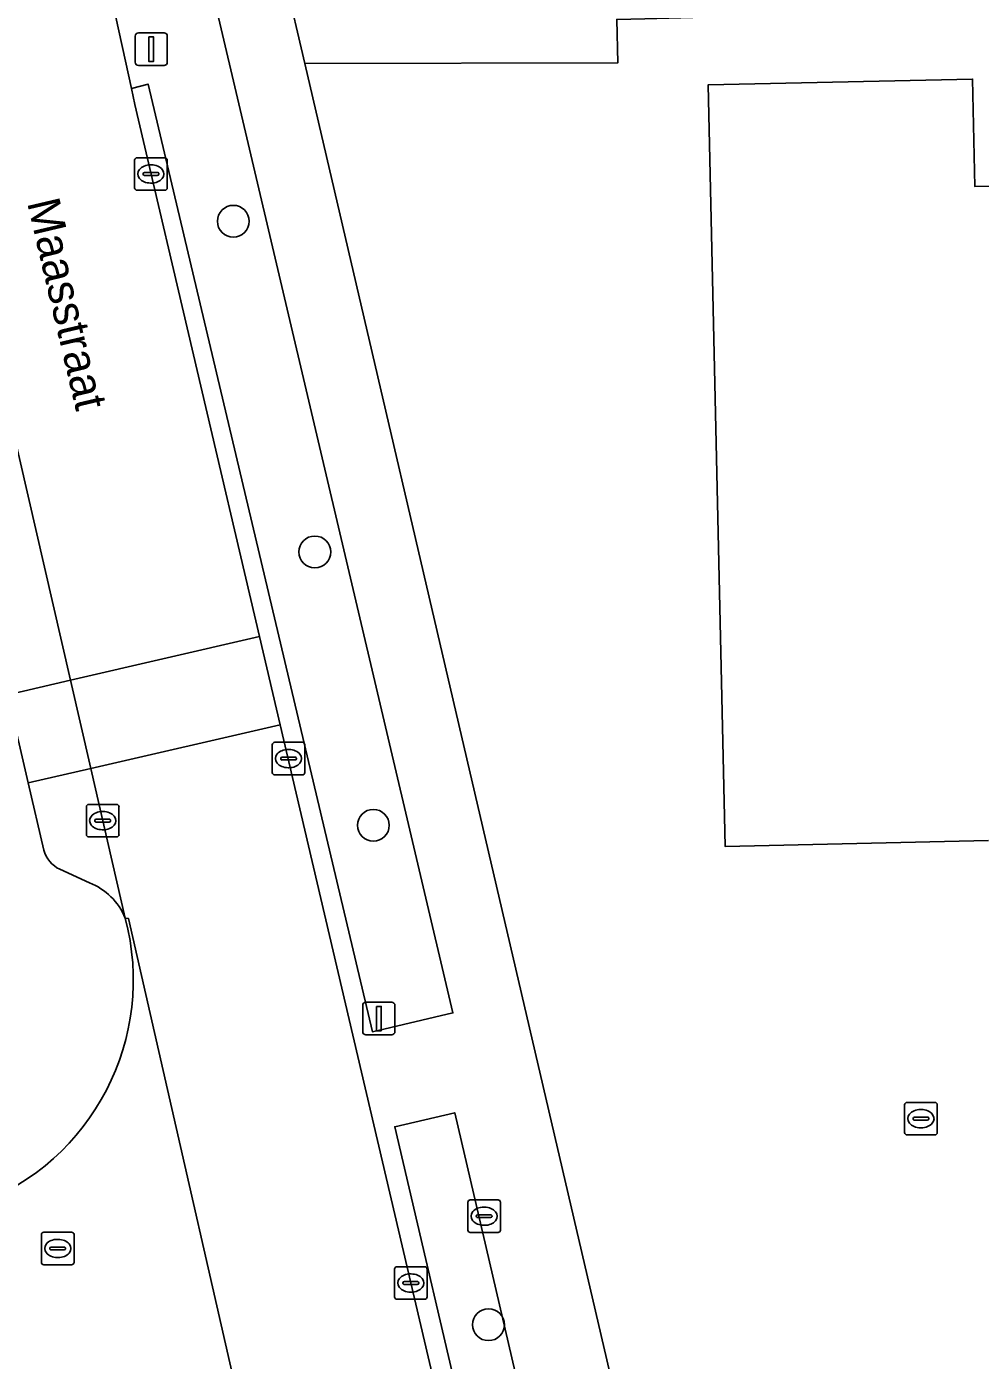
# Model space of a CAD drawing. Extents: x 157320 to 158835, y 386650 to 388491.
# Drawn here: x 157732.07 to 157761.37, y 387829.62 to 387870.56 of the extents above; entities that cross this region are included whole.
import ezdxf

# ---------------------------------------------------------------- set-up
doc = ezdxf.new("R2010")
doc.units = 0
for name, color, linetype in [('IMGEO_Boom', 7, 'Continuous'), ('IMGEO_Erf', 7, 'Continuous'), ('IMGEO_Gemengd_bos', 7, 'Continuous'), ('IMGEO_Groenvoorziening', 7, 'Continuous'), ('IMGEO_Kolk', 7, 'Continuous'), ('IMGEO_Lichtmast', 7, 'Continuous'), ('IMGEO_Openbare_ruimte_label', 7, 'Continuous'), ('IMGEO_Pand', 7, 'Continuous'), ('IMGEO_Parkeervlak_open', 7, 'Continuous'), ('IMGEO_Rijbaan_lokaal_open', 7, 'Continuous'), ('IMGEO_Rioolput', 7, 'Continuous'), ('IMGEO_Voetpad_open', 7, 'Continuous')]:
    doc.layers.add(name, color=color, linetype=linetype)

msp = doc.modelspace()

# ---------------------------------------------------------------- linework, layer by layer
at = {"layer": 'IMGEO_Boom'}
for centre in [(157738.421, 387864.589), (157740.926, 387854.436), (157742.724, 387846.043), (157746.26, 387830.71)]:
    msp.add_circle(centre, 0.489, dxfattribs=at)
at = {"layer": 'IMGEO_Erf'}
for points in [[(157750.201, 387870.784), (157750.238, 387869.454), (157740.621, 387869.428), (157746.507, 387844.177), (157750.318, 387827.827), (157751.015, 387824.836), (157761.637, 387779.261)], [(157761.615, 387845.575), (157753.527, 387845.394), (157753.005, 387868.773), (157761.128, 387868.954), (157761.201, 387865.653), (157766.439, 387865.77)]]:
    msp.add_lwpolyline(points, dxfattribs=at)
at = {"layer": 'IMGEO_Gemengd_bos'}
msp.add_lwpolyline([(157739.416, 387874.598), (157740.621, 387869.428), (157750.238, 387869.454), (157750.201, 387870.784), (157751.067, 387870.808), (157761.038, 387871.083), (157761.056, 387872.053), (157774.007, 387871.982), (157774.059, 387870.543), (157791.134, 387870.919), (157791.122, 387872.809)], close=True, dxfattribs=at)
at = {"layer": 'IMGEO_Groenvoorziening'}
msp.add_lwpolyline([(157734.718, 387871.279), (157735.29, 387868.665), (157735.804, 387868.801), (157742.697, 387839.705), (157745.166, 387840.283), (157737.764, 387871.725), (157736.8, 387875.741)], dxfattribs=at)
msp.add_lwpolyline([(157747.561, 387827.185), (157745.222, 387837.216), (157743.38, 387836.787), (157745.729, 387826.758)], close=True, dxfattribs=at)
at = {"layer": 'IMGEO_Kolk'}
for p, q in [((157735.466, 387866.541), (157736.318, 387866.541)), ((157735.391, 387865.615), (157735.391, 387866.467)), ((157735.693, 387866.084), (157736.091, 387866.084)), ((157735.879, 387866.321), (157735.904, 387866.321)), ((157736.392, 387866.467), (157736.392, 387865.615)), ((157735.65, 387866.035), (157735.65, 387866.047)), ((157736.088, 387865.998), (157735.69, 387865.998)), ((157735.902, 387865.761), (157735.877, 387865.761)), ((157736.134, 387866.047), (157736.134, 387866.035)), ((157736.318, 387865.541), (157735.466, 387865.541)), ((157739.619, 387847.665), (157739.619, 387848.517)), ((157739.694, 387848.591), (157740.546, 387848.591)), ((157740.62, 387848.517), (157740.62, 387847.665)), ((157739.878, 387848.085), (157739.878, 387848.097)), ((157740.316, 387848.048), (157739.918, 387848.048)), ((157739.921, 387848.134), (157740.319, 387848.134)), ((157740.107, 387848.371), (157740.132, 387848.371)), ((157740.362, 387848.097), (157740.362, 387848.085)), ((157740.13, 387847.811), (157740.105, 387847.811)), ((157740.546, 387847.591), (157739.694, 387847.591)), ((157733.91, 387845.76), (157733.91, 387846.612)), ((157733.985, 387846.686), (157734.837, 387846.686)), ((157734.398, 387846.466), (157734.423, 387846.466)), ((157734.911, 387846.612), (157734.911, 387845.76)), ((157734.169, 387846.18), (157734.169, 387846.192)), ((157734.607, 387846.143), (157734.209, 387846.143)), ((157734.212, 387846.229), (157734.61, 387846.229)), ((157734.653, 387846.192), (157734.653, 387846.18)), ((157734.837, 387845.686), (157733.985, 387845.686)), ((157734.421, 387845.906), (157734.396, 387845.906)), ((157759.043, 387836.61), (157759.043, 387837.462)), ((157759.118, 387837.536), (157759.97, 387837.536)), ((157760.044, 387837.462), (157760.044, 387836.61)), ((157759.302, 387837.03), (157759.302, 387837.042)), ((157759.74, 387836.993), (157759.342, 387836.993)), ((157759.345, 387837.079), (157759.743, 387837.079)), ((157759.531, 387837.316), (157759.556, 387837.316)), ((157759.786, 387837.042), (157759.786, 387837.03)), ((157759.554, 387836.756), (157759.529, 387836.756)), ((157759.97, 387836.536), (157759.118, 387836.536)), ((157745.702, 387834.541), (157746.554, 387834.541)), ((157745.627, 387833.615), (157745.627, 387834.467)), ((157746.115, 387834.321), (157746.14, 387834.321)), ((157746.628, 387834.467), (157746.628, 387833.615)), ((157745.886, 387834.035), (157745.886, 387834.047)), ((157746.324, 387833.998), (157745.926, 387833.998)), ((157745.929, 387834.084), (157746.327, 387834.084)), ((157746.138, 387833.761), (157746.113, 387833.761)), ((157746.37, 387834.047), (157746.37, 387834.035)), ((157746.554, 387833.541), (157745.702, 387833.541)), ((157743.45, 387832.489), (157744.302, 387832.489)), ((157743.375, 387831.563), (157743.375, 387832.415)), ((157743.863, 387832.269), (157743.888, 387832.269)), ((157744.376, 387832.415), (157744.376, 387831.563)), ((157743.634, 387831.983), (157743.634, 387831.995)), ((157744.072, 387831.946), (157743.674, 387831.946)), ((157743.677, 387832.032), (157744.075, 387832.032)), ((157743.886, 387831.709), (157743.861, 387831.709)), ((157744.118, 387831.995), (157744.118, 387831.983)), ((157744.302, 387831.489), (157743.45, 387831.489))]:
    msp.add_line(p, q, dxfattribs=at)
for points in [[(157735.466, 387866.541), (157736.318, 387866.541)], [(157735.391, 387865.615), (157735.391, 387866.467)], [(157736.392, 387866.467), (157736.392, 387865.615)], [(157736.318, 387865.541), (157735.466, 387865.541)], [(157739.619, 387847.665), (157739.619, 387848.517)], [(157739.694, 387848.591), (157740.546, 387848.591)], [(157740.62, 387848.517), (157740.62, 387847.665)], [(157740.546, 387847.591), (157739.694, 387847.591)], [(157733.91, 387845.76), (157733.91, 387846.612)], [(157733.985, 387846.686), (157734.837, 387846.686)], [(157734.911, 387846.612), (157734.911, 387845.76)], [(157734.837, 387845.686), (157733.985, 387845.686)], [(157759.043, 387836.61), (157759.043, 387837.462)], [(157759.118, 387837.536), (157759.97, 387837.536)], [(157760.044, 387837.462), (157760.044, 387836.61)], [(157759.97, 387836.536), (157759.118, 387836.536)], [(157745.702, 387834.541), (157746.554, 387834.541)], [(157745.627, 387833.615), (157745.627, 387834.467)], [(157746.628, 387834.467), (157746.628, 387833.615)], [(157746.554, 387833.541), (157745.702, 387833.541)], [(157743.45, 387832.489), (157744.302, 387832.489)], [(157743.375, 387831.563), (157743.375, 387832.415)], [(157744.376, 387832.415), (157744.376, 387831.563)], [(157744.302, 387831.489), (157743.45, 387831.489)]]:
    msp.add_lwpolyline(points, dxfattribs=at)
for centre, radius, start, end in [((157735.468, 387866.465), 0.0765, 91.552, 178.448), ((157735.468, 387866.465), 0.0765, 91.552, 178.448), ((157736.316, 387866.465), 0.0765, 1.552, 88.448), ((157736.316, 387866.465), 0.0765, 1.552, 88.448), ((157735.69, 387866.044), 0.0403, 85.8775, 175.7526), ((157736.095, 387866.046), 0.0386, 1.7309, 96.639), ((157735.687, 387866.034), 0.0366, 178.938, 274.7102), ((157736.091, 387866.041), 0.043, 264.8664, 352.4533), ((157735.468, 387865.617), 0.0765, 181.552, 268.448), ((157735.468, 387865.617), 0.0765, 181.552, 268.448), ((157736.316, 387865.617), 0.0765, 271.552, 358.448), ((157736.316, 387865.617), 0.0765, 271.552, 358.448), ((157739.696, 387848.515), 0.0765, 91.552, 178.448), ((157739.696, 387848.515), 0.0765, 91.552, 178.448), ((157740.544, 387848.515), 0.0765, 1.552, 88.448), ((157740.544, 387848.515), 0.0765, 1.552, 88.448), ((157739.918, 387848.094), 0.0403, 85.8775, 175.7526), ((157739.915, 387848.084), 0.0366, 178.938, 274.7102), ((157740.319, 387848.091), 0.043, 264.8664, 352.4533), ((157740.323, 387848.096), 0.0386, 1.7309, 96.639), ((157739.696, 387847.667), 0.0765, 181.552, 268.448), ((157739.696, 387847.667), 0.0765, 181.552, 268.448), ((157740.544, 387847.667), 0.0765, 271.552, 358.448), ((157740.544, 387847.667), 0.0765, 271.552, 358.448), ((157733.987, 387846.61), 0.0765, 91.552, 178.448), ((157733.987, 387846.61), 0.0765, 91.552, 178.448), ((157734.835, 387846.61), 0.0765, 1.552, 88.448), ((157734.835, 387846.61), 0.0765, 1.552, 88.448), ((157734.209, 387846.189), 0.0403, 85.8775, 175.7526), ((157734.206, 387846.179), 0.0366, 178.938, 274.7102), ((157734.61, 387846.186), 0.043, 264.8664, 352.4533), ((157734.614, 387846.191), 0.0386, 1.7309, 96.639), ((157733.987, 387845.762), 0.0765, 181.552, 268.448), ((157733.987, 387845.762), 0.0765, 181.552, 268.448), ((157734.835, 387845.762), 0.0765, 271.552, 358.448), ((157734.835, 387845.762), 0.0765, 271.552, 358.448), ((157759.12, 387837.46), 0.0765, 91.552, 178.448), ((157759.12, 387837.46), 0.0765, 91.552, 178.448), ((157759.968, 387837.46), 0.0765, 1.552, 88.448), ((157759.968, 387837.46), 0.0765, 1.552, 88.448), ((157759.342, 387837.039), 0.0403, 85.8775, 175.7526), ((157759.339, 387837.029), 0.0366, 178.938, 274.7102), ((157759.743, 387837.036), 0.043, 264.8664, 352.4533), ((157759.747, 387837.041), 0.0386, 1.7309, 96.639), ((157759.12, 387836.612), 0.0765, 181.552, 268.448), ((157759.12, 387836.612), 0.0765, 181.552, 268.448), ((157759.968, 387836.612), 0.0765, 271.552, 358.448), ((157759.968, 387836.612), 0.0765, 271.552, 358.448), ((157745.704, 387834.465), 0.0765, 91.552, 178.448), ((157745.704, 387834.465), 0.0765, 91.552, 178.448), ((157746.552, 387834.465), 0.0765, 1.552, 88.448), ((157746.552, 387834.465), 0.0765, 1.552, 88.448), ((157745.926, 387834.044), 0.0403, 85.8775, 175.7526), ((157745.923, 387834.034), 0.0366, 178.938, 274.7102), ((157746.327, 387834.041), 0.043, 264.8664, 352.4533), ((157746.331, 387834.046), 0.0386, 1.7309, 96.639), ((157745.704, 387833.617), 0.0765, 181.552, 268.448), ((157745.704, 387833.617), 0.0765, 181.552, 268.448), ((157746.552, 387833.617), 0.0765, 271.552, 358.448), ((157746.552, 387833.617), 0.0765, 271.552, 358.448), ((157743.452, 387832.413), 0.0765, 91.552, 178.448), ((157743.452, 387832.413), 0.0765, 91.552, 178.448), ((157744.3, 387832.413), 0.0765, 1.552, 88.448), ((157744.3, 387832.413), 0.0765, 1.552, 88.448), ((157743.674, 387831.992), 0.0403, 85.8775, 175.7526), ((157743.671, 387831.982), 0.0366, 178.938, 274.7102), ((157744.075, 387831.989), 0.043, 264.8664, 352.4533), ((157744.079, 387831.994), 0.0386, 1.7309, 96.639), ((157743.452, 387831.565), 0.0765, 181.552, 268.448), ((157743.452, 387831.565), 0.0765, 181.552, 268.448), ((157744.3, 387831.565), 0.0765, 271.552, 358.448), ((157744.3, 387831.565), 0.0765, 271.552, 358.448)]:
    msp.add_arc(centre, radius, start, end, dxfattribs=at)
for centre, major_axis, ratio, start_param, end_param in [((157735.878, 387866.041), (-0.387, 0.002), 0.722429, 4.712389, 7.853982), ((157735.903, 387866.041), (-0.39, 0.002), 0.717154, 1.570796, 4.712389), ((157740.106, 387848.091), (-0.387, 0.002), 0.722429, 4.712389, 7.853982), ((157740.131, 387848.091), (-0.39, 0.002), 0.717154, 1.570796, 4.712389), ((157734.397, 387846.186), (-0.387, 0.002), 0.722429, 4.712389, 7.853982), ((157734.422, 387846.186), (-0.39, 0.002), 0.717154, 1.570796, 4.712389), ((157759.53, 387837.036), (-0.387, 0.002), 0.722429, 4.712389, 7.853982), ((157759.555, 387837.036), (-0.39, 0.002), 0.717154, 1.570796, 4.712389), ((157746.114, 387834.041), (-0.387, 0.002), 0.722429, 4.712389, 7.853982), ((157746.139, 387834.041), (-0.39, 0.002), 0.717154, 1.570796, 4.712389), ((157743.862, 387831.989), (-0.387, 0.002), 0.722429, 4.712389, 7.853982), ((157743.887, 387831.989), (-0.39, 0.002), 0.717154, 1.570796, 4.712389)]:
    msp.add_ellipse(centre, major_axis=major_axis, ratio=ratio, start_param=start_param, end_param=end_param, dxfattribs=at)
at = {"layer": 'IMGEO_Lichtmast'}
for p, q in [((157735.405, 387869.472), (157735.405, 387870.272)), ((157735.405, 387870.272), (157735.405, 387869.472)), ((157735.505, 387870.372), (157736.295, 387870.372)), ((157736.295, 387870.372), (157735.505, 387870.372)), ((157736.395, 387870.272), (157736.395, 387869.472)), ((157736.395, 387869.472), (157736.395, 387870.272)), ((157736.295, 387869.372), (157735.505, 387869.372)), ((157735.505, 387869.372), (157736.295, 387869.372)), ((157742.397, 387839.709), (157742.397, 387840.509)), ((157742.397, 387840.509), (157742.397, 387839.709)), ((157742.497, 387840.609), (157743.287, 387840.609)), ((157743.287, 387840.609), (157742.497, 387840.609)), ((157743.387, 387840.509), (157743.387, 387839.709)), ((157743.387, 387839.709), (157743.387, 387840.509)), ((157743.287, 387839.609), (157742.497, 387839.609)), ((157742.497, 387839.609), (157743.287, 387839.609))]:
    msp.add_line(p, q, dxfattribs=at)
for points in [[(157735.825, 387870.247), (157735.975, 387870.247), (157735.975, 387869.497), (157735.825, 387869.497), (157735.825, 387870.247)], [(157742.817, 387840.484), (157742.967, 387840.484), (157742.967, 387839.734), (157742.817, 387839.734), (157742.817, 387840.484)]]:
    msp.add_lwpolyline(points, dxfattribs=at)
for centre, start, end in [((157735.505, 387870.272), 90, 180), ((157735.505, 387870.272), 90, 180), ((157736.295, 387870.272), 0, 90), ((157736.295, 387870.272), 360, 90), ((157735.505, 387869.472), 180, 270), ((157735.505, 387869.472), 180, 270), ((157736.295, 387869.472), 270, 0), ((157736.295, 387869.472), 270, 0), ((157742.497, 387840.509), 90, 180), ((157742.497, 387840.509), 90, 180), ((157743.287, 387840.509), 0, 90), ((157743.287, 387840.509), 360, 90), ((157742.497, 387839.709), 180, 270), ((157742.497, 387839.709), 180, 270), ((157743.287, 387839.709), 270, 0), ((157743.287, 387839.709), 270, 0)]:
    msp.add_arc(centre, 0.1, start, end, dxfattribs=at)
at = {"layer": 'IMGEO_Pand'}
msp.add_lwpolyline([(157766.439, 387865.77), (157761.201, 387865.653), (157761.128, 387868.954), (157753.005, 387868.773), (157753.527, 387845.394), (157761.615, 387845.575)], dxfattribs=at)
at = {"layer": 'IMGEO_Parkeervlak_open'}
for points in [[(157726.026, 387873.703), (157727.379, 387867.852), (157728.746, 387861.938), (157731.495, 387850.051), (157733.418, 387850.495), (157727.376, 387876.71)], [(157735.101, 387843.195), (157734.043, 387847.785), (157732.121, 387847.342), (157732.598, 387845.278)], [(157733.093, 387844.693), (157734.003, 387844.277)]]:
    msp.add_lwpolyline(points, dxfattribs=at)
msp.add_lwpolyline([(157732.121, 387847.342), (157734.043, 387847.785), (157733.418, 387850.495), (157731.495, 387850.051)], close=True, dxfattribs=at)
for centre, radius, start, end in [((157733.513, 387845.551), 0.955, 196.5883, 243.8844), ((157733.321, 387842.487), 1.915, 21.6914, 69.1496)]:
    msp.add_arc(centre, radius, start, end, dxfattribs=at)
at = {"layer": 'IMGEO_Rijbaan_lokaal_open'}
for points in [[(157725.156, 387882.855), (157726.116, 387880.486), (157726.522, 387879.32), (157727.376, 387876.71), (157733.418, 387850.495), (157739.225, 387851.835), (157735.396, 387868.179), (157735.29, 387868.665), (157734.718, 387871.279), (157732.8, 387879.908)], [(157739.005, 387825.372), (157739.232, 387824.936), (157739.509, 387824.291), (157735.2, 387843.183), (157735.101, 387843.195)]]:
    msp.add_lwpolyline(points, dxfattribs=at)
for points in [[(157739.225, 387851.835), (157733.418, 387850.495), (157734.043, 387847.785), (157739.859, 387849.128)], [(157739.859, 387849.128), (157734.043, 387847.785), (157735.101, 387843.195), (157735.2, 387843.183), (157739.509, 387824.291), (157739.727, 387823.623), (157739.936, 387822.616), (157739.994, 387822.427), (157740.034, 387822.255), (157742.025, 387813.705), (157747.84, 387815.028), (157745.81, 387823.711), (157745.13, 387826.618), (157743.874, 387831.992)]]:
    msp.add_lwpolyline(points, close=True, dxfattribs=at)
msp.add_arc((157727.992, 387841.296), 7.358, 290.3097, 14.9569, dxfattribs=at)
at = {"layer": 'IMGEO_Rioolput'}
for p, q in [((157732.528, 387832.624), (157732.528, 387833.476)), ((157732.603, 387833.55), (157733.455, 387833.55)), ((157733.016, 387833.33), (157733.041, 387833.33)), ((157733.529, 387833.476), (157733.529, 387832.624)), ((157732.787, 387833.044), (157732.787, 387833.056)), ((157733.225, 387833.007), (157732.827, 387833.007)), ((157732.83, 387833.093), (157733.228, 387833.093)), ((157733.271, 387833.056), (157733.271, 387833.044)), ((157733.455, 387832.55), (157732.603, 387832.55)), ((157733.039, 387832.77), (157733.014, 387832.77))]:
    msp.add_line(p, q, dxfattribs=at)
for points in [[(157732.528, 387832.624), (157732.528, 387833.476)], [(157732.603, 387833.55), (157733.455, 387833.55)], [(157733.529, 387833.476), (157733.529, 387832.624)], [(157733.455, 387832.55), (157732.603, 387832.55)]]:
    msp.add_lwpolyline(points, dxfattribs=at)
for centre, radius, start, end in [((157732.605, 387833.474), 0.0765, 91.552, 178.448), ((157732.605, 387833.474), 0.0765, 91.552, 178.448), ((157733.453, 387833.474), 0.0765, 1.552, 88.448), ((157733.453, 387833.474), 0.0765, 1.552, 88.448), ((157732.827, 387833.053), 0.0403, 85.8775, 175.7526), ((157732.824, 387833.043), 0.0366, 178.938, 274.7102), ((157733.228, 387833.05), 0.043, 264.8664, 352.4533), ((157733.232, 387833.055), 0.0386, 1.7309, 96.639), ((157732.605, 387832.626), 0.0765, 181.552, 268.448), ((157732.605, 387832.626), 0.0765, 181.552, 268.448), ((157733.453, 387832.626), 0.0765, 271.552, 358.448), ((157733.453, 387832.626), 0.0765, 271.552, 358.448)]:
    msp.add_arc(centre, radius, start, end, dxfattribs=at)
for centre, major_axis, ratio, start_param, end_param in [((157733.015, 387833.05), (-0.387, 0.002), 0.722429, 4.712389, 7.853982), ((157733.04, 387833.05), (-0.39, 0.002), 0.717154, 1.570796, 4.712389)]:
    msp.add_ellipse(centre, major_axis=major_axis, ratio=ratio, start_param=start_param, end_param=end_param, dxfattribs=at)
at = {"layer": 'IMGEO_Voetpad_open'}
for points in [[(157737.764, 387871.725), (157745.166, 387840.283), (157742.697, 387839.705), (157735.804, 387868.801), (157735.29, 387868.665), (157735.396, 387868.179), (157739.225, 387851.835), (157739.859, 387849.128), (157743.874, 387831.992), (157745.13, 387826.618), (157745.729, 387826.758), (157743.38, 387836.787), (157745.222, 387837.216), (157747.561, 387827.185), (157750.318, 387827.827), (157746.507, 387844.177), (157740.621, 387869.428), (157739.416, 387874.598)], [(157732.598, 387845.278), (157732.121, 387847.342), (157731.495, 387850.051), (157728.746, 387861.938), (157728.259, 387861.826), (157726.892, 387867.74), (157727.379, 387867.852), (157726.026, 387873.703)], [(157734.003, 387844.277), (157733.093, 387844.693)]]:
    msp.add_lwpolyline(points, dxfattribs=at)
for centre, radius, start, end in [((157733.513, 387845.551), 0.955, 196.5883, 243.8844), ((157733.321, 387842.487), 1.915, 21.6914, 69.1496), ((157727.992, 387841.296), 7.358, 290.3097, 14.9569)]:
    msp.add_arc(centre, radius, start, end, dxfattribs=at)

# ---------------------------------------------------------------- texts
at = {"layer": 'IMGEO_Openbare_ruimte_label'}
msp.add_text('Maasstraat', height=1, rotation=283.2438, dxfattribs=at).set_placement((157732.084, 387865.168))

doc.saveas('drawing.dxf')
